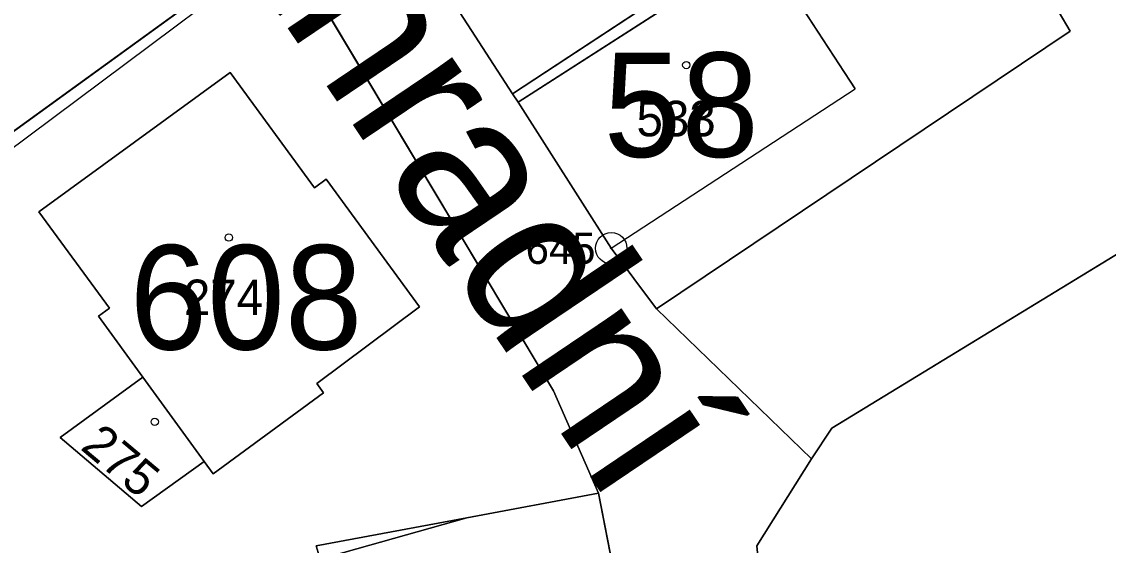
# Model space of a CAD drawing. Extents: x -689422 to -685210, y -987725 to -982160.
# Drawn here: x -687330.8 to -687278.8, y -985492.9 to -985467.9 of the extents above; entities that cross this region are included whole.
import ezdxf

# ---------------------------------------------------------------- set-up
doc = ezdxf.new("R2010")
doc.units = 0
for name, color, linetype in [('KN_Budovy', 7, 'Continuous'), ('KN_Budovy_cisla_domovni', 7, 'Continuous'), ('KN_Hranice_parcel', 7, 'Continuous'), ('KN_Hranice_parcel_vnitrni_kresba', 7, 'Continuous'), ('KN_Parcelni cisla', 7, 'Continuous'), ('KN_Polygon parcely', 7, 'Continuous'), ('KN_Popisy_pomistni nazvy nazvy ulic', 7, 'Continuous'), ('KN_POZEMKY_OSTATNI PLOCHA', 7, 'Continuous'), ('KN_POZEMKY_ZAHRADA', 7, 'Continuous'), ('KN_POZEMKY_ZASTAVENA PLOCHA', 7, 'Continuous'), ('KN_VYUZITI_17_ostatni plocha_ostatni komunikace', 7, 'Continuous'), ('KN_Značky bodu BP', 7, 'Continuous'), ('KN_Značky budov', 7, 'Continuous')]:
    doc.layers.add(name, color=color, linetype=linetype)

msp = doc.modelspace()

# ---------------------------------------------------------------- linework, layer by layer
at = {"layer": 'KN_Budovy'}
for points in [[(-687302.56, -985478.72), (-687290.87, -985471.09), (-687295.35, -985464.23), (-687307.02, -985471.73)], [(-687320.81, -985470.3), (-687329.97, -985476.97), (-687326.6, -985481.59), (-687327.12, -985481.97), (-687324.99, -985484.89), (-687328.96, -985487.78), (-687325.06, -985491.09), (-687322.06, -985488.93), (-687321.63, -985489.52), (-687316.34, -985485.65), (-687316.67, -985485.2), (-687311.75, -985481.53), (-687316.22, -985475.42), (-687316.78, -985475.83)], [(-687315.01, -985498.58), (-687313.22, -985498.08), (-687312.68, -985500.03), (-687308.05, -985498.77), (-687307.04, -985503.99), (-687300.77, -985502.76), (-687303.17, -985490.44), (-687309.47, -985491.62), (-687316.5, -985493.6)]]:
    msp.add_lwpolyline(points, close=True, dxfattribs=at)
at = {"layer": 'KN_Hranice_parcel'}
for p, q in [((-687318.33, -985463.8), (-687339.5, -985479.13)), ((-687307.29, -985471.32), (-687310.17, -985466.89)), ((-687292.97, -985488.8), (-687300.39, -985481.62)), ((-687324.99, -985484.89), (-687322.06, -985488.93))]:
    msp.add_line(p, q, dxfattribs=at)
for points in [[(-687307.29, -985471.32), (-687295.68, -985463.7), (-687292.78, -985461.83), (-687287.17, -985458.31), (-687286.15, -985459.82)], [(-687318.33, -985463.8), (-687305.32, -985485.54), (-687303.17, -985490.44)], [(-687254.08, -985464.19), (-687292, -985487.33), (-687292.97, -985488.8)], [(-687281.11, -985467.43), (-687280.58, -985468.32), (-687300.39, -985481.62)], [(-687322.06, -985488.93), (-687321.63, -985489.52), (-687316.34, -985485.65), (-687316.67, -985485.2), (-687311.75, -985481.53), (-687316.22, -985475.42), (-687316.78, -985475.83), (-687320.81, -985470.3), (-687329.97, -985476.97), (-687326.6, -985481.59), (-687327.12, -985481.97), (-687324.99, -985484.89)], [(-687300.39, -985481.62), (-687302.56, -985478.72), (-687307.02, -985471.73), (-687307.29, -985471.32)], [(-687324.99, -985484.89), (-687328.96, -985487.78), (-687325.06, -985491.09), (-687322.06, -985488.93)], [(-687288.55, -985511.42), (-687294.52, -985503.7), (-687295.59, -985492.97), (-687292.97, -985488.8)], [(-687303.17, -985490.44), (-687309.47, -985491.62), (-687316.69, -985492.97), (-687316.5, -985493.6), (-687315.01, -985498.58), (-687318.58, -985502.07), (-687324.81, -985508.81), (-687325.42, -985509.45)], [(-687303.17, -985490.44), (-687300.77, -985502.76), (-687300.5, -985509.13), (-687301.09, -985512.23), (-687302.06, -985514.77)]]:
    msp.add_lwpolyline(points, dxfattribs=at)
at = {"layer": 'KN_Hranice_parcel_vnitrni_kresba'}
for p, q in [((-687307.02, -985471.73), (-687295.35, -985464.23)), ((-687295.35, -985464.23), (-687290.87, -985471.09)), ((-687302.56, -985478.72), (-687290.87, -985471.09)), ((-687316.5, -985493.6), (-687309.47, -985491.62))]:
    msp.add_line(p, q, dxfattribs=at)
msp.add_lwpolyline([(-687338.67, -985479.45), (-687317.6, -985463.73), (-687319.53, -985460.37), (-687323.53, -985454.66), (-687326.46, -985450.51), (-687335.17, -985437.8)], dxfattribs=at)
at = {"layer": 'KN_Polygon parcely'}
for points in [[(-687295.59, -985492.97), (-687292.97, -985488.8), (-687300.39, -985481.62), (-687302.56, -985478.72), (-687307.02, -985471.73), (-687307.29, -985471.32), (-687310.17, -985466.89), (-687313.8, -985460.3), (-687318.15, -985453.59), (-687324.35, -985443.95), (-687325.13, -985442.74), (-687328.33, -985437.72), (-687334.67, -985426.84)], [(-687335.48, -985437.93), (-687327.03, -985450.79), (-687324.04, -985454.86), (-687320.02, -985460.7), (-687318.33, -985463.8), (-687305.32, -985485.54), (-687303.17, -985490.44), (-687300.77, -985502.76), (-687300.5, -985509.13), (-687301.09, -985512.23), (-687302.06, -985514.77), (-687306.92, -985525.57), (-687313.45, -985538.28), (-687316.9, -985546.98), (-687322.28, -985560.44), (-687322.9, -985561.87), (-687325.54, -985568.8), (-687326.31, -985570.84), (-687327.64, -985574.33), (-687330, -985583.09), (-687329.53, -985594.93)]]:
    msp.add_lwpolyline(points, dxfattribs=at)
for points in [[(-687310.17, -985466.89), (-687307.29, -985471.32), (-687295.68, -985463.7), (-687292.78, -985461.83), (-687287.17, -985458.31), (-687286.15, -985459.82), (-687276.55, -985453.57), (-687281.17, -985447.03), (-687290.54, -985453.75)], [(-687281.11, -985467.43), (-687280.58, -985468.32), (-687300.39, -985481.62), (-687292.97, -985488.8), (-687292, -985487.33), (-687254.08, -985464.19), (-687261.06, -985453.74)], [(-687307.29, -985471.32), (-687307.02, -985471.73), (-687302.56, -985478.72), (-687300.39, -985481.62), (-687280.58, -985468.32), (-687281.11, -985467.43), (-687285.64, -985460.6), (-687286.15, -985459.82), (-687287.17, -985458.31), (-687292.78, -985461.83), (-687295.68, -985463.7)], [(-687338.03, -985461.09), (-687345.7, -985469.69), (-687342.88, -985473.59), (-687339.5, -985479.13), (-687318.33, -985463.8), (-687320.02, -985460.7), (-687324.88, -985464.75), (-687328.61, -985459.67), (-687331.64, -985462.39), (-687333.59, -985460.35), (-687336.28, -985462.92)], [(-687318.33, -985463.8), (-687339.5, -985479.13), (-687337.69, -985481.83), (-687341.95, -985485.47), (-687352.62, -985494.58), (-687345.09, -985503.77), (-687340.71, -985510.68), (-687334.53, -985519.12), (-687325.42, -985509.45), (-687324.81, -985508.81), (-687318.58, -985502.07), (-687315.01, -985498.58), (-687316.5, -985493.6), (-687316.69, -985492.97), (-687309.47, -985491.62), (-687303.17, -985490.44), (-687305.32, -985485.54)], [(-687242.55, -985480.45), (-687245.63, -985476.84), (-687254.08, -985464.19), (-687292, -985487.33), (-687292.97, -985488.8), (-687295.59, -985492.97), (-687294.52, -985503.7), (-687288.55, -985511.42), (-687279.82, -985504.65), (-687273.34, -985499.49), (-687270.06, -985496.88), (-687264.15, -985504.51), (-687259.08, -985499.48), (-687263.63, -985493.75), (-687248.89, -985484.59)], [(-687311.75, -985481.53), (-687316.22, -985475.42), (-687316.78, -985475.83), (-687320.81, -985470.3), (-687329.97, -985476.97), (-687326.6, -985481.59), (-687327.12, -985481.97), (-687324.99, -985484.89), (-687322.06, -985488.93), (-687321.63, -985489.52), (-687316.34, -985485.65), (-687316.67, -985485.2)], [(-687324.99, -985484.89), (-687327.12, -985481.97), (-687326.6, -985481.59), (-687329.97, -985476.97), (-687320.81, -985470.3), (-687316.78, -985475.83), (-687316.22, -985475.42), (-687311.75, -985481.53), (-687316.67, -985485.2), (-687316.34, -985485.65), (-687321.63, -985489.52), (-687322.06, -985488.93), (-687325.06, -985491.09), (-687328.96, -985487.78)], [(-687325.06, -985491.09), (-687322.06, -985488.93), (-687324.99, -985484.89), (-687328.96, -985487.78)], [(-687309.64, -985510.68), (-687302.06, -985514.77), (-687301.09, -985512.23), (-687300.5, -985509.13), (-687300.77, -985502.76), (-687303.17, -985490.44), (-687309.47, -985491.62), (-687316.69, -985492.97), (-687316.5, -985493.6), (-687315.01, -985498.58), (-687318.58, -985502.07), (-687324.81, -985508.81), (-687325.42, -985509.45), (-687324.82, -985510.08), (-687323.32, -985511.66), (-687321.08, -985514.03), (-687320.57, -985513.48), (-687317.58, -985510.28), (-687314.8, -985507.31), (-687314.25, -985506.73)]]:
    msp.add_lwpolyline(points, close=True, dxfattribs=at)
at = {"layer": 'KN_POZEMKY_OSTATNI PLOCHA'}
for p, q in [((-687305.32, -985485.54), (-687318.33, -985463.8)), ((-687310.17, -985466.89), (-687307.29, -985471.32)), ((-687307.29, -985471.32), (-687307.02, -985471.73)), ((-687307.02, -985471.73), (-687302.56, -985478.72)), ((-687302.56, -985478.72), (-687300.39, -985481.62)), ((-687300.39, -985481.62), (-687292.97, -985488.8)), ((-687303.17, -985490.44), (-687305.32, -985485.54)), ((-687292.97, -985488.8), (-687295.59, -985492.97)), ((-687300.77, -985502.76), (-687303.17, -985490.44))]:
    msp.add_line(p, q, dxfattribs=at)
at = {"layer": 'KN_POZEMKY_ZAHRADA'}
for p, q in [((-687318.33, -985463.8), (-687339.5, -985479.13)), ((-687339.5, -985479.13), (-687318.33, -985463.8)), ((-687318.33, -985463.8), (-687305.32, -985485.54)), ((-687295.68, -985463.7), (-687307.29, -985471.32)), ((-687254.08, -985464.19), (-687292, -985487.33)), ((-687292, -985487.33), (-687254.08, -985464.19)), ((-687307.29, -985471.32), (-687310.17, -985466.89)), ((-687280.58, -985468.32), (-687281.11, -985467.43)), ((-687300.39, -985481.62), (-687280.58, -985468.32)), ((-687320.81, -985470.3), (-687329.97, -985476.97)), ((-687316.78, -985475.83), (-687320.81, -985470.3)), ((-687316.22, -985475.42), (-687316.78, -985475.83)), ((-687311.75, -985481.53), (-687316.22, -985475.42)), ((-687329.97, -985476.97), (-687326.6, -985481.59)), ((-687326.6, -985481.59), (-687327.12, -985481.97)), ((-687316.67, -985485.2), (-687311.75, -985481.53)), ((-687292.97, -985488.8), (-687300.39, -985481.62)), ((-687327.12, -985481.97), (-687324.99, -985484.89)), ((-687324.99, -985484.89), (-687328.96, -985487.78)), ((-687316.34, -985485.65), (-687316.67, -985485.2)), ((-687305.32, -985485.54), (-687303.17, -985490.44)), ((-687321.63, -985489.52), (-687316.34, -985485.65)), ((-687292, -985487.33), (-687292.97, -985488.8)), ((-687292.97, -985488.8), (-687292, -985487.33)), ((-687328.96, -985487.78), (-687325.06, -985491.09)), ((-687325.06, -985491.09), (-687322.06, -985488.93)), ((-687322.06, -985488.93), (-687321.63, -985489.52)), ((-687295.59, -985492.97), (-687292.97, -985488.8)), ((-687303.17, -985490.44), (-687309.47, -985491.62)), ((-687309.47, -985491.62), (-687316.69, -985492.97))]:
    msp.add_line(p, q, dxfattribs=at)
at = {"layer": 'KN_POZEMKY_ZASTAVENA PLOCHA'}
for p, q in [((-687307.29, -985471.32), (-687295.68, -985463.7)), ((-687281.11, -985467.43), (-687280.58, -985468.32)), ((-687280.58, -985468.32), (-687300.39, -985481.62)), ((-687329.97, -985476.97), (-687320.81, -985470.3)), ((-687320.81, -985470.3), (-687316.78, -985475.83)), ((-687307.02, -985471.73), (-687307.29, -985471.32)), ((-687302.56, -985478.72), (-687307.02, -985471.73)), ((-687316.78, -985475.83), (-687316.22, -985475.42)), ((-687316.22, -985475.42), (-687311.75, -985481.53)), ((-687326.6, -985481.59), (-687329.97, -985476.97)), ((-687300.39, -985481.62), (-687302.56, -985478.72)), ((-687327.12, -985481.97), (-687326.6, -985481.59)), ((-687311.75, -985481.53), (-687316.67, -985485.2)), ((-687324.99, -985484.89), (-687327.12, -985481.97)), ((-687328.96, -985487.78), (-687324.99, -985484.89)), ((-687322.06, -985488.93), (-687324.99, -985484.89)), ((-687324.99, -985484.89), (-687322.06, -985488.93)), ((-687316.67, -985485.2), (-687316.34, -985485.65)), ((-687316.34, -985485.65), (-687321.63, -985489.52)), ((-687325.06, -985491.09), (-687328.96, -985487.78)), ((-687322.06, -985488.93), (-687325.06, -985491.09)), ((-687321.63, -985489.52), (-687322.06, -985488.93)), ((-687309.47, -985491.62), (-687303.17, -985490.44)), ((-687303.17, -985490.44), (-687300.77, -985502.76)), ((-687316.69, -985492.97), (-687309.47, -985491.62))]:
    msp.add_line(p, q, dxfattribs=at)
at = {"layer": 'KN_VYUZITI_17_ostatni plocha_ostatni komunikace'}
for p, q in [((-687305.32, -985485.54), (-687318.33, -985463.8)), ((-687310.17, -985466.89), (-687307.29, -985471.32)), ((-687307.29, -985471.32), (-687307.02, -985471.73)), ((-687307.02, -985471.73), (-687302.56, -985478.72)), ((-687302.56, -985478.72), (-687300.39, -985481.62)), ((-687300.39, -985481.62), (-687292.97, -985488.8)), ((-687303.17, -985490.44), (-687305.32, -985485.54)), ((-687292.97, -985488.8), (-687295.59, -985492.97)), ((-687300.77, -985502.76), (-687303.17, -985490.44))]:
    msp.add_line(p, q, dxfattribs=at)
at = {"layer": 'KN_Značky bodu BP'}
for radius in [0.75, 0.03]:
    msp.add_circle((-687302.56, -985478.72), radius, dxfattribs=at)
at = {"layer": 'KN_Značky budov'}
for centre in [(-687298.967, -985469.949), (-687320.877, -985478.209), (-687324.427, -985487.029)]:
    msp.add_circle(centre, 0.175, dxfattribs=at)

# ---------------------------------------------------------------- texts
at = {"layer": 'KN_Budovy_cisla_domovni'}
for s, p in [('58', (-687302.925, -985474.349)), ('608', (-687325.632, -985483.569))]:
    msp.add_text(s, height=5, dxfattribs=at).set_placement(p)
at = {"layer": 'KN_Parcelni cisla'}
for s, p in [('533', (-687301.35, -985473.36)), ('274', (-687323.03, -985481.92))]:
    msp.add_text(s, height=1.7, dxfattribs=at).set_placement(p)
msp.add_text('275', height=1.7, rotation=320, dxfattribs=at).set_placement((-687328.036, -985488.311))
at = {"layer": 'KN_Popisy_pomistni nazvy nazvy ulic'}
msp.add_text('Zahradní', height=7.5, rotation=304, dxfattribs=at).set_placement((-687324.994, -985457.91))
at = {"layer": 'KN_Značky bodu BP'}
msp.add_text('645', height=1.5, dxfattribs=at).set_placement((-687306.663, -985479.47))

doc.saveas('drawing.dxf')
